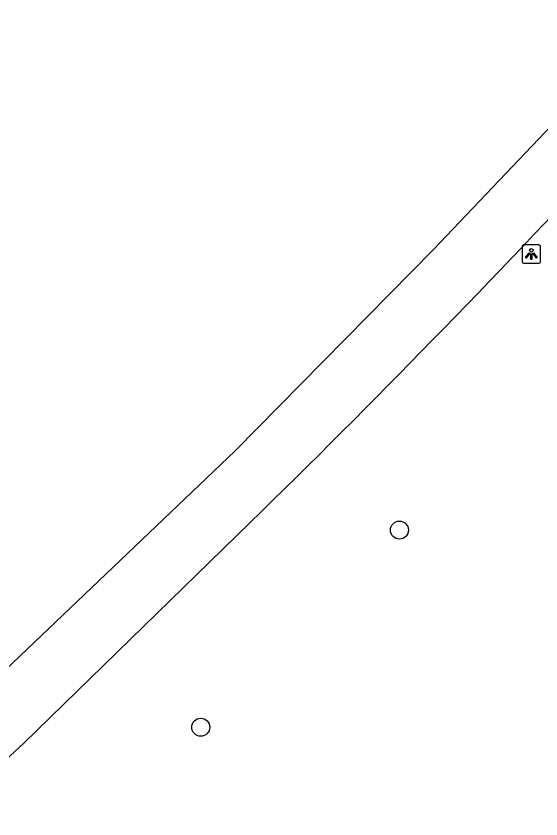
# Model space of a CAD drawing. Extents: x 162812 to 163818, y 381639 to 382470.
# Drawn here: x 162862.56 to 162890.99, y 382091.75 to 382135.2 of the extents above; entities that cross this region are included whole.
import ezdxf

# ---------------------------------------------------------------- set-up
doc = ezdxf.new("R2010")
doc.units = 0
for name, color, linetype in [('IMGEO_Boom', 7, 'Continuous'), ('IMGEO_Lichtpunt', 7, 'Continuous'), ('IMGEO_Rijbaan_regionaal_gesloten', 7, 'Continuous')]:
    doc.layers.add(name, color=color, linetype=linetype)

msp = doc.modelspace()

# ---------------------------------------------------------------- linework, layer by layer
at = {"layer": 'IMGEO_Boom'}
for centre in [(162883.328, 382107.384), (162872.567, 382096.716)]:
    msp.add_circle(centre, 0.489, dxfattribs=at)
at = {"layer": 'IMGEO_Lichtpunt'}
for p, q in [((162889.971, 382122.729), (162889.971, 382121.922)), ((162889.971, 382122.729), (162889.971, 382121.922)), ((162890.873, 382122.824), (162890.065, 382122.824)), ((162890.873, 382122.824), (162890.065, 382122.824)), ((162890.967, 382121.922), (162890.967, 382122.729)), ((162890.967, 382121.922), (162890.967, 382122.729)), ((162890.065, 382121.828), (162890.873, 382121.828)), ((162890.065, 382121.828), (162890.873, 382121.828))]:
    msp.add_line(p, q, dxfattribs=at)
for points in [[(162890.345, 382122.393), (162890.384, 382122.365), (162890.196, 382122.103), (162890.158, 382122.13), (162890.345, 382122.393)], [(162890.447, 382122.345), (162890.494, 382122.345), (162890.494, 382122.023), (162890.447, 382122.023), (162890.447, 382122.345)], [(162890.557, 382122.365), (162890.595, 382122.392), (162890.782, 382122.13), (162890.743, 382122.102), (162890.557, 382122.365)]]:
    msp.add_lwpolyline(points, dxfattribs=at)
msp.add_circle((162890.47, 382122.527), 0.0994, dxfattribs=at)
for centre, start, end in [((162890.065, 382122.729), 90, 180), ((162890.065, 382122.729), 90, 180), ((162890.873, 382122.729), 0, 90), ((162890.873, 382122.729), 0, 90), ((162890.065, 382121.922), 180, 270), ((162890.065, 382121.922), 180, 270), ((162890.873, 382121.922), 270, 0), ((162890.873, 382121.922), 270, 360)]:
    msp.add_arc(centre, 0.0946, start, end, dxfattribs=at)
at = {"layer": 'IMGEO_Rijbaan_regionaal_gesloten'}
for points in [[(162820.468, 382061.148), (162840.751, 382080.004), (162851.486, 382089.833), (162874.432, 382111.672), (162885.166, 382122.574), (162895.499, 382133.41), (162905.445, 382144.614), (162918.126, 382160.102), (162930.043, 382175.636), (162940.828, 382190.463), (162946.581, 382198.967), (162957.334, 382216.925)], [(162875.223, 382107.771), (162862.981, 382095.86), (162845.801, 382079.946), (162823.277, 382059.081), (162823.176, 382058.987)]]:
    msp.add_lwpolyline(points, dxfattribs=at)
msp.add_arc((162476.978, 382515.854), 570.203, 314.30099, 317.12014, dxfattribs=at)

doc.saveas('drawing.dxf')
